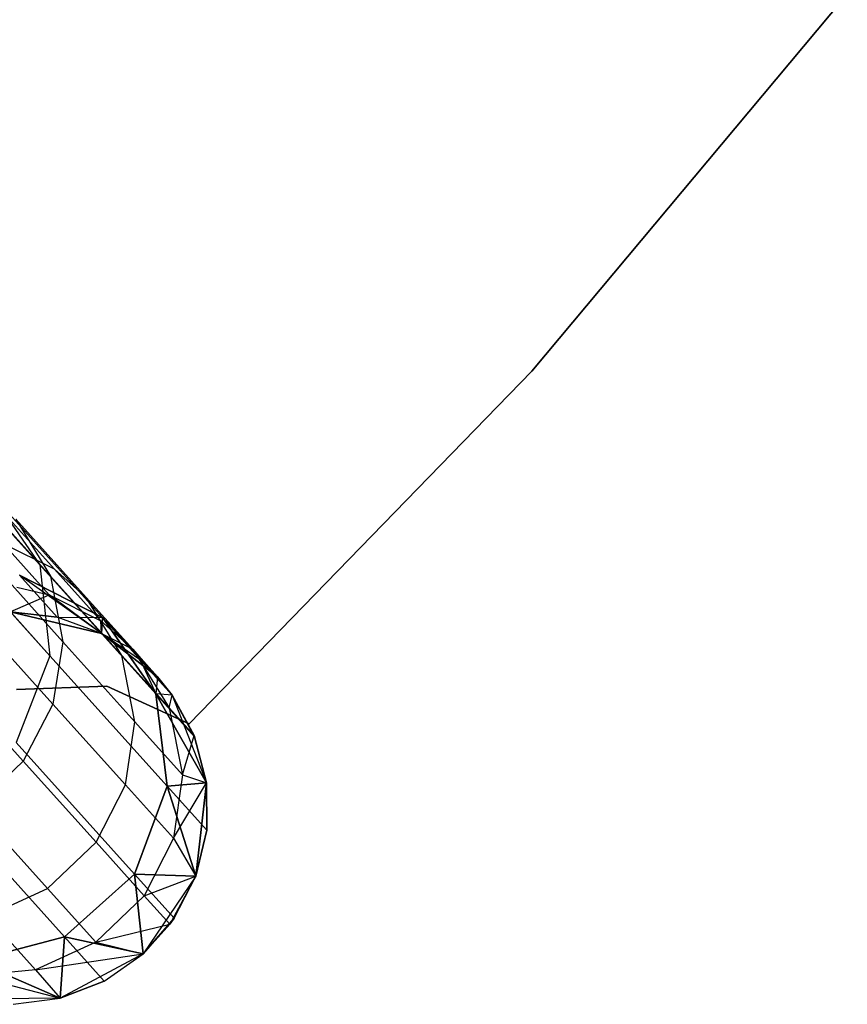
# Model space of a CAD drawing. Extents: x 0.3 to 7.1, y -3.38 to 3.38.
# Tile 267 of 394: x 5.91 to 6.33, y -2.55 to -2.05. Entities that reach past the tile are written whole.
import ezdxf

# ---------------------------------------------------------------- set-up
doc = ezdxf.new("R2010")
doc.units = 0
doc.header["$LTSCALE"] = 2.54
doc.layers.get('0').update_dxf_attribs({"linetype": 'CONTINUOUS'})

# ---------------------------------------------------------------- blocks, each defined once
blk = doc.blocks.new('SINGLES_B_BB_STL')
at = {"color": 0}
for p, q in [((6.16947, -2.22987, 1.7), (6.33015, -2.03758, 1.7)), ((6.33015, -2.03758, 1.9), (6.16947, -2.22987, 1.9)), ((6.33015, -2.03758, 1.9), (6.16947, -2.22987, 1.9)), ((6.16947, -2.22987, 1.7), (6.33015, -2.03758, 1.7)), ((5.91873, -2.32853, 16.13981), (5.82157, -2.22062, 15.74599)), ((5.91873, -2.32853, 16.13981), (5.82157, -2.22062, 15.74599)), ((5.82157, -2.22062, 12.51528), (5.91873, -2.32853, 12.12146)), ((5.82157, -2.22062, 12.51528), (5.91873, -2.32853, 12.12146)), ((5.99479, -2.40953, 1.7), (6.16947, -2.22987, 1.7)), ((6.16947, -2.22987, 1.9), (5.99479, -2.40953, 1.9)), ((6.16947, -2.22987, 1.9), (5.99479, -2.40953, 1.9)), ((5.99479, -2.40953, 1.7), (6.16947, -2.22987, 1.7)), ((6.16947, -2.22987, 1.7), (6.16947, -2.22987, 1.9)), ((6.16947, -2.22987, 1.7), (6.16947, -2.22987, 1.9)), ((5.92384, -2.37483, 16.12883), (5.82539, -2.2655, 15.72978)), ((5.92384, -2.37483, 16.12883), (5.82539, -2.2655, 15.72978)), ((5.82539, -2.2655, 12.53148), (5.92384, -2.37483, 12.13244)), ((5.82539, -2.2655, 12.53148), (5.92384, -2.37483, 12.13244)), ((5.8757, -2.28037, 40.08492), (5.92421, -2.33424, 39.86695)), ((5.8757, -2.28037, 40.08492), (5.92421, -2.33424, 39.86695)), ((5.92625, -2.33077, 39.63286), (5.89064, -2.29122, 39.85129)), ((5.92625, -2.33077, 39.63286), (5.89064, -2.29122, 39.85129)), ((5.89249, -2.29076, 16.15306), (5.91873, -2.32853, 16.13981)), ((5.95063, -2.35533, 16.55685), (5.89249, -2.29076, 16.15306)), ((5.95063, -2.35533, 16.55685), (5.89249, -2.29076, 16.15306)), ((5.89249, -2.29076, 16.15306), (5.91873, -2.32853, 16.13981)), ((5.89249, -2.29076, 12.10821), (5.95063, -2.35533, 11.70442)), ((5.89249, -2.29076, 12.10821), (5.95063, -2.35533, 11.70442)), ((5.89249, -2.29076, 12.10821), (5.91873, -2.32853, 12.12146)), ((5.89249, -2.29076, 12.10821), (5.91873, -2.32853, 12.12146)), ((5.94237, -2.34507, 39.63716), (5.90648, -2.30521, 39.85733)), ((5.90648, -2.30521, 39.85733), (5.92421, -2.33424, 39.86695)), ((5.94237, -2.34507, 39.63716), (5.90648, -2.30521, 39.85733)), ((5.90648, -2.30521, 39.85733), (5.92421, -2.33424, 39.86695)), ((5.88141, -2.31324, 40.09562), (5.93044, -2.36769, 39.8753)), ((5.88141, -2.31324, 40.09562), (5.93044, -2.36769, 39.8753)), ((5.92625, -2.33077, 39.63286), (5.90022, -2.3178, 39.62742)), ((5.90022, -2.3178, 39.62742), (5.92356, -2.34372, 39.4076)), ((5.92625, -2.33077, 39.63286), (5.90022, -2.3178, 39.62742)), ((5.90022, -2.3178, 39.62742), (5.92356, -2.34372, 39.4076)), ((5.91873, -2.32853, 16.13981), (5.92384, -2.37483, 16.12883)), ((5.97782, -2.39415, 16.55016), (5.91873, -2.32853, 16.13981)), ((5.97782, -2.39415, 16.55016), (5.91873, -2.32853, 16.13981)), ((5.91873, -2.32853, 16.13981), (5.92384, -2.37483, 16.12883)), ((5.91873, -2.32853, 12.12146), (5.97782, -2.39415, 11.71111)), ((5.91873, -2.32853, 12.12146), (5.97782, -2.39415, 11.71111)), ((5.91873, -2.32853, 12.12146), (5.92384, -2.37483, 12.13244)), ((5.91873, -2.32853, 12.12146), (5.92384, -2.37483, 12.13244)), ((5.94237, -2.34507, 39.63716), (5.92625, -2.33077, 39.63286)), ((5.92625, -2.33077, 39.63286), (5.94983, -2.35696, 39.41081)), ((5.94237, -2.34507, 39.63716), (5.92625, -2.33077, 39.63286)), ((5.92625, -2.33077, 39.63286), (5.94983, -2.35696, 39.41081)), ((5.92758, -2.35509, 16.96885), (5.90837, -2.33376, 16.56315)), ((5.92758, -2.35509, 16.96885), (5.90837, -2.33376, 16.56315)), ((5.95063, -2.35533, 16.55685), (5.90837, -2.33376, 16.56315)), ((5.95063, -2.35533, 16.55685), (5.90837, -2.33376, 16.56315)), ((5.95019, -2.36346, 11.29242), (5.90837, -2.33376, 11.69812)), ((5.90837, -2.33376, 11.69812), (5.95063, -2.35533, 11.70442)), ((5.95019, -2.36346, 11.29242), (5.90837, -2.33376, 11.69812)), ((5.92758, -2.35509, 11.29242), (5.90837, -2.33376, 11.69812)), ((5.92758, -2.35509, 11.29242), (5.90837, -2.33376, 11.69812)), ((5.90837, -2.33376, 11.69812), (5.95063, -2.35533, 11.70442)), ((5.96055, -2.3746, 39.64402), (5.92421, -2.33424, 39.86695)), ((5.92421, -2.33424, 39.86695), (5.93044, -2.36769, 39.8753)), ((5.96055, -2.3746, 39.64402), (5.92421, -2.33424, 39.86695)), ((5.92421, -2.33424, 39.86695), (5.93044, -2.36769, 39.8753)), ((5.90708, -2.33982, 39.40597), (5.92356, -2.34372, 39.4076)), ((5.90708, -2.33982, 39.40597), (5.92356, -2.34372, 39.4076)), ((5.87598, -2.34461, 40.10307), (5.92537, -2.39946, 39.88112)), ((5.87598, -2.34461, 40.10307), (5.92537, -2.39946, 39.88112)), ((5.90362, -2.35238, 39.09119), (5.92356, -2.34372, 39.4076)), ((5.90362, -2.35238, 39.09119), (5.92356, -2.34372, 39.4076)), ((5.95019, -2.36346, 39.09119), (5.92356, -2.34372, 39.4076)), ((5.92356, -2.34372, 39.4076), (5.94983, -2.35696, 39.41081)), ((5.95019, -2.36346, 39.09119), (5.92356, -2.34372, 39.4076)), ((5.92356, -2.34372, 39.4076), (5.94983, -2.35696, 39.41081)), ((5.96055, -2.3746, 39.64402), (5.94237, -2.34507, 39.63716)), ((5.94237, -2.34507, 39.63716), (5.96614, -2.37146, 39.41335)), ((5.96055, -2.3746, 39.64402), (5.94237, -2.34507, 39.63716)), ((5.94237, -2.34507, 39.63716), (5.96614, -2.37146, 39.41335)), ((5.90362, -2.35238, 1.7), (5.95019, -2.36346, 1.7)), ((5.95019, -2.36346, 16.96885), (5.90362, -2.35238, 39.09119)), ((5.90362, -2.35238, 39.09119), (5.95019, -2.36346, 39.09119)), ((5.92758, -2.35509, 16.96885), (5.90362, -2.35238, 39.09119)), ((5.95019, -2.36346, 16.96885), (5.90362, -2.35238, 39.09119)), ((5.92758, -2.35509, 16.96885), (5.90362, -2.35238, 39.09119)), ((5.92758, -2.35509, 16.96885), (5.90362, -2.35238, 16.96885)), ((5.92758, -2.35509, 16.96885), (5.90362, -2.35238, 16.96885)), ((5.92758, -2.35509, 11.29242), (5.90362, -2.35238, 11.29242)), ((5.90362, -2.35238, 1.7), (5.95019, -2.36346, 1.7)), ((5.90362, -2.35238, 1.7), (5.92758, -2.35509, 11.29242)), ((5.90362, -2.35238, 1.7), (5.92758, -2.35509, 11.29242)), ((5.92758, -2.35509, 11.29242), (5.90362, -2.35238, 11.29242)), ((5.90362, -2.35238, 39.09119), (5.95019, -2.36346, 39.09119)), ((5.95019, -2.36346, 16.96885), (5.92758, -2.35509, 16.96885)), ((5.92758, -2.35509, 16.96885), (5.95063, -2.35533, 16.55685)), ((5.95019, -2.36346, 16.96885), (5.92758, -2.35509, 16.96885)), ((5.92758, -2.35509, 16.96885), (5.95063, -2.35533, 16.55685)), ((5.95019, -2.36346, 11.29242), (5.92758, -2.35509, 11.29242)), ((5.95019, -2.36346, 1.7), (5.92758, -2.35509, 11.29242)), ((5.95019, -2.36346, 11.29242), (5.92758, -2.35509, 11.29242)), ((5.95019, -2.36346, 1.7), (5.92758, -2.35509, 11.29242)), ((5.95019, -2.36346, 39.09119), (5.94983, -2.35696, 39.41081)), ((5.94983, -2.35696, 39.41081), (5.96614, -2.37146, 39.41335)), ((5.95019, -2.36346, 39.09119), (5.94983, -2.35696, 39.41081)), ((5.94983, -2.35696, 39.41081), (5.96614, -2.37146, 39.41335)), ((5.95019, -2.36346, 16.96885), (5.95063, -2.35533, 16.55685)), ((5.95019, -2.36346, 16.96885), (5.95063, -2.35533, 16.55685)), ((5.95063, -2.35533, 11.70442), (5.95019, -2.36346, 11.29242)), ((5.95063, -2.35533, 11.70442), (5.95019, -2.36346, 11.29242)), ((5.97014, -2.377, 16.96885), (5.95063, -2.35533, 16.55685)), ((5.97014, -2.377, 16.96885), (5.95063, -2.35533, 16.55685)), ((5.97782, -2.39415, 16.55016), (5.95063, -2.35533, 16.55685)), ((5.97782, -2.39415, 16.55016), (5.95063, -2.35533, 16.55685)), ((5.97874, -2.38546, 11.29242), (5.95063, -2.35533, 11.70442)), ((5.95063, -2.35533, 11.70442), (5.97782, -2.39415, 11.71111)), ((5.97874, -2.38546, 11.29242), (5.95063, -2.35533, 11.70442)), ((5.97014, -2.377, 11.29242), (5.95063, -2.35533, 11.70442)), ((5.97014, -2.377, 11.29242), (5.95063, -2.35533, 11.70442)), ((5.95063, -2.35533, 11.70442), (5.97782, -2.39415, 11.71111)), ((5.95019, -2.36346, 1.7), (5.97874, -2.38546, 1.7)), ((5.97874, -2.38546, 16.96885), (5.95019, -2.36346, 39.09119)), ((5.95019, -2.36346, 39.09119), (5.97874, -2.38546, 39.09119)), ((5.97014, -2.377, 16.96885), (5.95019, -2.36346, 39.09119)), ((5.97874, -2.38546, 16.96885), (5.95019, -2.36346, 39.09119)), ((5.97014, -2.377, 16.96885), (5.95019, -2.36346, 39.09119)), ((5.97014, -2.377, 16.96885), (5.95019, -2.36346, 16.96885)), ((5.95019, -2.36346, 16.96885), (5.95019, -2.36346, 39.09119)), ((5.95019, -2.36346, 16.96885), (5.95019, -2.36346, 39.09119)), ((5.97014, -2.377, 16.96885), (5.95019, -2.36346, 16.96885)), ((5.97014, -2.377, 11.29242), (5.95019, -2.36346, 11.29242)), ((5.97874, -2.38546, 1.7), (5.95019, -2.36346, 11.29242)), ((5.97014, -2.377, 11.29242), (5.95019, -2.36346, 11.29242)), ((5.97874, -2.38546, 1.7), (5.95019, -2.36346, 11.29242)), ((5.95019, -2.36346, 1.7), (5.97874, -2.38546, 1.7)), ((5.95019, -2.36346, 1.7), (5.95019, -2.36346, 11.29242)), ((5.95019, -2.36346, 1.7), (5.95019, -2.36346, 11.29242)), ((5.95019, -2.36346, 39.09119), (5.97874, -2.38546, 39.09119)), ((5.95019, -2.36346, 39.09119), (5.96614, -2.37146, 39.41335)), ((5.95019, -2.36346, 39.09119), (5.96614, -2.37146, 39.41335)), ((5.93044, -2.36769, 39.8753), (5.92537, -2.39946, 39.88112)), ((5.93044, -2.36769, 39.8753), (5.92537, -2.39946, 39.88112)), ((5.96717, -2.40849, 39.64996), (5.93044, -2.36769, 39.8753)), ((5.96717, -2.40849, 39.64996), (5.93044, -2.36769, 39.8753)), ((5.96614, -2.37146, 39.41335), (5.97874, -2.38546, 39.09119)), ((5.96614, -2.37146, 39.41335), (5.97874, -2.38546, 39.09119)), ((5.96614, -2.37146, 39.41335), (5.98627, -2.39491, 39.09119)), ((5.96614, -2.37146, 39.41335), (5.98627, -2.39491, 39.09119)), ((5.96614, -2.37146, 39.41335), (5.98462, -2.40133, 39.41739)), ((5.96614, -2.37146, 39.41335), (5.98462, -2.40133, 39.41739)), ((5.86063, -2.37337, 40.10727), (5.91023, -2.42845, 39.8844)), ((5.86063, -2.37337, 40.10727), (5.91023, -2.42845, 39.8844)), ((5.92384, -2.37483, 16.12883), (5.90664, -2.41907, 16.12262)), ((5.92384, -2.37483, 16.12883), (5.90664, -2.41907, 16.12262)), ((5.92384, -2.37483, 12.13244), (5.90664, -2.41907, 12.13865)), ((5.92384, -2.37483, 12.13244), (5.90664, -2.41907, 12.13865)), ((5.98371, -2.44132, 16.54461), (5.92384, -2.37483, 16.12883)), ((5.98371, -2.44132, 16.54461), (5.92384, -2.37483, 16.12883)), ((5.92384, -2.37483, 12.13244), (5.98371, -2.44132, 11.71666)), ((5.92384, -2.37483, 12.13244), (5.98371, -2.44132, 11.71666)), ((5.96717, -2.40849, 39.64996), (5.96055, -2.3746, 39.64402)), ((5.96055, -2.3746, 39.64402), (5.98462, -2.40133, 39.41739)), ((5.96717, -2.40849, 39.64996), (5.96055, -2.3746, 39.64402)), ((5.96055, -2.3746, 39.64402), (5.98462, -2.40133, 39.41739)), ((5.97874, -2.38546, 16.96885), (5.97014, -2.377, 16.96885)), ((5.97014, -2.377, 16.96885), (5.97782, -2.39415, 16.55016)), ((5.97014, -2.377, 16.96885), (5.97782, -2.39415, 16.55016)), ((5.97874, -2.38546, 16.96885), (5.97014, -2.377, 16.96885)), ((5.97874, -2.38546, 11.29242), (5.97014, -2.377, 11.29242)), ((5.98627, -2.39491, 1.7), (5.97014, -2.377, 11.29242)), ((5.97874, -2.38546, 11.29242), (5.97014, -2.377, 11.29242)), ((5.98627, -2.39491, 1.7), (5.97014, -2.377, 11.29242)), ((5.97874, -2.38546, 1.7), (5.97014, -2.377, 11.29242)), ((5.97874, -2.38546, 1.7), (5.97014, -2.377, 11.29242)), ((5.97874, -2.38546, 16.96885), (5.97782, -2.39415, 16.55016)), ((5.97874, -2.38546, 16.96885), (5.97782, -2.39415, 16.55016)), ((5.97874, -2.38546, 11.29242), (5.97782, -2.39415, 11.71111)), ((5.97874, -2.38546, 11.29242), (5.97782, -2.39415, 11.71111)), ((5.97874, -2.38546, 1.7), (5.98627, -2.39491, 1.7)), ((5.98627, -2.39491, 16.96885), (5.97874, -2.38546, 16.96885)), ((5.97874, -2.38546, 16.96885), (5.97874, -2.38546, 39.09119)), ((5.97874, -2.38546, 39.09119), (5.98627, -2.39491, 39.09119)), ((5.97874, -2.38546, 16.96885), (5.97874, -2.38546, 39.09119)), ((5.98627, -2.39491, 16.96885), (5.97874, -2.38546, 16.96885)), ((5.98627, -2.39491, 11.29242), (5.97874, -2.38546, 11.29242)), ((5.98627, -2.39491, 11.29242), (5.97874, -2.38546, 11.29242)), ((5.98627, -2.39491, 1.7), (5.97874, -2.38546, 11.29242)), ((5.98627, -2.39491, 1.7), (5.97874, -2.38546, 11.29242)), ((5.97874, -2.38546, 1.7), (5.98627, -2.39491, 1.7)), ((5.97874, -2.38546, 39.09119), (5.98627, -2.39491, 39.09119)), ((5.9069, -2.39198, 1.9), (5.95292, -2.39036, 1.9)), ((5.95292, -2.39036, 1.7), (5.9069, -2.39198, 1.7)), ((5.95292, -2.39036, 1.7), (5.9069, -2.39198, 1.7)), ((5.9069, -2.39198, 1.9), (5.95292, -2.39036, 1.9)), ((5.95292, -2.39036, 1.9), (5.99479, -2.40953, 1.9)), ((5.99479, -2.40953, 1.7), (5.95292, -2.39036, 1.7)), ((5.95292, -2.39036, 1.7), (5.95292, -2.39036, 1.9)), ((5.95292, -2.39036, 1.7), (5.95292, -2.39036, 1.9)), ((5.99479, -2.40953, 1.7), (5.95292, -2.39036, 1.7)), ((5.95292, -2.39036, 1.9), (5.99479, -2.40953, 1.9)), ((5.98627, -2.39491, 16.96885), (5.97782, -2.39415, 16.55016)), ((5.99764, -2.41617, 16.96885), (5.97782, -2.39415, 16.55016)), ((5.98627, -2.39491, 16.96885), (5.97782, -2.39415, 16.55016)), ((5.99764, -2.41617, 16.96885), (5.97782, -2.39415, 16.55016)), ((6.0036, -2.43953, 16.96885), (5.97782, -2.39415, 16.55016)), ((6.0036, -2.43953, 16.96885), (5.97782, -2.39415, 16.55016)), ((5.98371, -2.44132, 16.54461), (5.97782, -2.39415, 16.55016)), ((5.98371, -2.44132, 16.54461), (5.97782, -2.39415, 16.55016)), ((5.98627, -2.39491, 11.29242), (5.97782, -2.39415, 11.71111)), ((5.97782, -2.39415, 11.71111), (5.99764, -2.41617, 11.29242)), ((5.98627, -2.39491, 11.29242), (5.97782, -2.39415, 11.71111)), ((5.97782, -2.39415, 11.71111), (5.99764, -2.41617, 11.29242)), ((5.97782, -2.39415, 11.71111), (6.0036, -2.43953, 11.29242)), ((5.97782, -2.39415, 11.71111), (6.0036, -2.43953, 11.29242)), ((5.97782, -2.39415, 11.71111), (5.98371, -2.44132, 11.71666)), ((5.97782, -2.39415, 11.71111), (5.98371, -2.44132, 11.71666)), ((5.98462, -2.40133, 39.41739), (5.98627, -2.39491, 39.09119)), ((5.98462, -2.40133, 39.41739), (5.98627, -2.39491, 39.09119)), ((5.98627, -2.39491, 1.7), (6.0036, -2.43953, 1.7)), ((5.99764, -2.41617, 16.96885), (5.98627, -2.39491, 39.09119)), ((5.98627, -2.39491, 39.09119), (5.99738, -2.41551, 39.09119)), ((5.99764, -2.41617, 16.96885), (5.98627, -2.39491, 39.09119)), ((5.99764, -2.41617, 16.96885), (5.98627, -2.39491, 16.96885)), ((5.98627, -2.39491, 16.96885), (5.98627, -2.39491, 39.09119)), ((5.98627, -2.39491, 16.96885), (5.98627, -2.39491, 39.09119)), ((5.99764, -2.41617, 16.96885), (5.98627, -2.39491, 16.96885)), ((5.99764, -2.41617, 11.29242), (5.98627, -2.39491, 11.29242)), ((5.98627, -2.39491, 11.29242), (5.98627, -2.39491, 1.7)), ((5.98627, -2.39491, 11.29242), (5.98627, -2.39491, 1.7)), ((5.99764, -2.41617, 11.29242), (5.98627, -2.39491, 11.29242)), ((5.99764, -2.41617, 11.29242), (5.98627, -2.39491, 1.7)), ((5.99764, -2.41617, 11.29242), (5.98627, -2.39491, 1.7)), ((5.98627, -2.39491, 1.7), (6.0036, -2.43953, 1.7)), ((5.98627, -2.39491, 39.09119), (5.99738, -2.41551, 39.09119)), ((5.92537, -2.39946, 39.88112), (5.91023, -2.42845, 39.8844)), ((5.92537, -2.39946, 39.88112), (5.91023, -2.42845, 39.8844)), ((5.96237, -2.44056, 39.65411), (5.92537, -2.39946, 39.88112)), ((5.96237, -2.44056, 39.65411), (5.92537, -2.39946, 39.88112)), ((5.98462, -2.40133, 39.41739), (5.99738, -2.41551, 39.09119)), ((5.98462, -2.40133, 39.41739), (5.99738, -2.41551, 39.09119)), ((5.98462, -2.40133, 39.41739), (5.99149, -2.4355, 39.4209)), ((5.98462, -2.40133, 39.41739), (5.99149, -2.4355, 39.4209)), ((5.96237, -2.44056, 39.65411), (5.96717, -2.40849, 39.64996)), ((5.96237, -2.44056, 39.65411), (5.96717, -2.40849, 39.64996)), ((5.96717, -2.40849, 39.64996), (5.99149, -2.4355, 39.4209)), ((5.96717, -2.40849, 39.64996), (5.99149, -2.4355, 39.4209)), ((5.99479, -2.40953, 1.9), (5.99479, -2.40953, 1.7)), ((5.99479, -2.40953, 1.9), (5.99479, -2.40953, 1.7)), ((5.99149, -2.4355, 39.4209), (5.99738, -2.41551, 39.09119)), ((5.99149, -2.4355, 39.4209), (5.99738, -2.41551, 39.09119)), ((6.0036, -2.43953, 16.96885), (5.99738, -2.41551, 39.09119)), ((5.99738, -2.41551, 39.09119), (6.0036, -2.43953, 39.09119)), ((6.0036, -2.43953, 16.96885), (5.99738, -2.41551, 39.09119)), ((5.99764, -2.41617, 16.96885), (5.99738, -2.41551, 39.09119)), ((5.99764, -2.41617, 16.96885), (5.99738, -2.41551, 39.09119)), ((5.99738, -2.41551, 39.09119), (6.0036, -2.43953, 39.09119)), ((6.0036, -2.43953, 16.96885), (5.99764, -2.41617, 16.96885)), ((6.0036, -2.43953, 16.96885), (5.99764, -2.41617, 16.96885)), ((6.0036, -2.43953, 11.29242), (5.99764, -2.41617, 11.29242)), ((5.99764, -2.41617, 11.29242), (6.0036, -2.43953, 1.7)), ((5.99764, -2.41617, 11.29242), (6.0036, -2.43953, 1.7)), ((6.0036, -2.43953, 11.29242), (5.99764, -2.41617, 11.29242)), ((5.96695, -2.48604, 16.54148), (5.90664, -2.41907, 16.12262)), ((5.96695, -2.48604, 16.54148), (5.90664, -2.41907, 16.12262)), ((5.90664, -2.41907, 12.13865), (5.96695, -2.48604, 11.71979)), ((5.90664, -2.41907, 12.13865), (5.96695, -2.48604, 11.71979)), ((5.91023, -2.42845, 39.8844), (5.88552, -2.45215, 39.8847)), ((5.91023, -2.42845, 39.8844), (5.88552, -2.45215, 39.8847)), ((5.94739, -2.46972, 39.65645), (5.91023, -2.42845, 39.8844)), ((5.94739, -2.46972, 39.65645), (5.91023, -2.42845, 39.8844)), ((5.99149, -2.4355, 39.4209), (5.98688, -2.46777, 39.42335)), ((5.99149, -2.4355, 39.4209), (5.98688, -2.46777, 39.42335)), ((5.99149, -2.4355, 39.4209), (6.0036, -2.43953, 39.09119)), ((5.99149, -2.4355, 39.4209), (6.0036, -2.43953, 39.09119)), ((5.94739, -2.46972, 39.65645), (5.96237, -2.44056, 39.65411)), ((5.94739, -2.46972, 39.65645), (5.96237, -2.44056, 39.65411)), ((5.96237, -2.44056, 39.65411), (5.98688, -2.46777, 39.42335)), ((5.96237, -2.44056, 39.65411), (5.98688, -2.46777, 39.42335)), ((5.96695, -2.48604, 16.54148), (5.98371, -2.44132, 16.54461)), ((5.96695, -2.48604, 16.54148), (5.98371, -2.44132, 16.54461)), ((5.98371, -2.44132, 11.71666), (5.96695, -2.48604, 11.71979)), ((5.98371, -2.44132, 11.71666), (5.96695, -2.48604, 11.71979)), ((6.0036, -2.43953, 16.96885), (5.98371, -2.44132, 16.54461)), ((6.0036, -2.43953, 16.96885), (5.98371, -2.44132, 16.54461)), ((5.98371, -2.44132, 11.71666), (6.0036, -2.43953, 11.29242)), ((5.98371, -2.44132, 11.71666), (6.0036, -2.43953, 11.29242)), ((6.00379, -2.46363, 16.96885), (5.98371, -2.44132, 16.54461)), ((6.00379, -2.46363, 16.96885), (5.98371, -2.44132, 16.54461)), ((5.99821, -2.48708, 16.96885), (5.98371, -2.44132, 16.54461)), ((5.99821, -2.48708, 16.96885), (5.98371, -2.44132, 16.54461)), ((5.98371, -2.44132, 11.71666), (6.00379, -2.46363, 11.29242)), ((5.98371, -2.44132, 11.71666), (6.00379, -2.46363, 11.29242)), ((5.98371, -2.44132, 11.71666), (5.99821, -2.48708, 11.29242)), ((5.98371, -2.44132, 11.71666), (5.99821, -2.48708, 11.29242)), ((5.98688, -2.46777, 39.42335), (6.0036, -2.43953, 39.09119)), ((5.98688, -2.46777, 39.42335), (6.0036, -2.43953, 39.09119)), ((6.0036, -2.43953, 1.7), (5.99821, -2.48708, 1.7)), ((5.99821, -2.48708, 16.96885), (6.0036, -2.43953, 39.09119)), ((6.0036, -2.43953, 39.09119), (5.99821, -2.48708, 39.09119)), ((5.99821, -2.48708, 16.96885), (6.0036, -2.43953, 39.09119)), ((6.0036, -2.43953, 1.7), (5.99821, -2.48708, 1.7)), ((6.0036, -2.43953, 39.09119), (5.99821, -2.48708, 39.09119)), ((6.0036, -2.43953, 39.09119), (6.0036, -2.43953, 16.96885)), ((6.00379, -2.46363, 16.96885), (6.0036, -2.43953, 39.09119)), ((6.00379, -2.46363, 16.96885), (6.0036, -2.43953, 39.09119)), ((6.00379, -2.46363, 16.96885), (6.0036, -2.43953, 16.96885)), ((6.0036, -2.43953, 39.09119), (6.0036, -2.43953, 16.96885)), ((6.00379, -2.46363, 16.96885), (6.0036, -2.43953, 16.96885)), ((6.00379, -2.46363, 11.29242), (6.0036, -2.43953, 11.29242)), ((6.0036, -2.43953, 1.7), (6.00379, -2.46363, 11.29242)), ((6.0036, -2.43953, 11.29242), (6.0036, -2.43953, 1.7)), ((6.0036, -2.43953, 11.29242), (6.0036, -2.43953, 1.7)), ((6.00379, -2.46363, 11.29242), (6.0036, -2.43953, 11.29242)), ((6.0036, -2.43953, 1.7), (6.00379, -2.46363, 11.29242)), ((5.93138, -2.51807, 16.54148), (5.87107, -2.45109, 16.12262)), ((5.93138, -2.51807, 16.54148), (5.87107, -2.45109, 16.12262)), ((5.87107, -2.45109, 12.13865), (5.93138, -2.51807, 11.71979)), ((5.87107, -2.45109, 12.13865), (5.93138, -2.51807, 11.71979)), ((5.92269, -2.49343, 39.65667), (5.88552, -2.45215, 39.8847)), ((5.92269, -2.49343, 39.65667), (5.88552, -2.45215, 39.8847)), ((5.98688, -2.46777, 39.42335), (5.97199, -2.49705, 39.42473)), ((5.98688, -2.46777, 39.42335), (5.97199, -2.49705, 39.42473)), ((5.98688, -2.46777, 39.42335), (5.99821, -2.48708, 39.09119)), ((5.98688, -2.46777, 39.42335), (5.99821, -2.48708, 39.09119)), ((5.99821, -2.48708, 16.96885), (6.00379, -2.46363, 16.96885)), ((5.99821, -2.48708, 16.96885), (6.00379, -2.46363, 16.96885)), ((5.99821, -2.48708, 11.29242), (6.00379, -2.46363, 11.29242)), ((6.00379, -2.46363, 11.29242), (5.99821, -2.48708, 1.7)), ((6.00379, -2.46363, 11.29242), (5.99821, -2.48708, 1.7)), ((5.99821, -2.48708, 11.29242), (6.00379, -2.46363, 11.29242)), ((5.92269, -2.49343, 39.65667), (5.94739, -2.46972, 39.65645)), ((5.92269, -2.49343, 39.65667), (5.94739, -2.46972, 39.65645)), ((5.94739, -2.46972, 39.65645), (5.97199, -2.49705, 39.42473)), ((5.94739, -2.46972, 39.65645), (5.97199, -2.49705, 39.42473)), ((5.93138, -2.51807, 16.54148), (5.96695, -2.48604, 16.54148)), ((5.93138, -2.51807, 16.54148), (5.96695, -2.48604, 16.54148)), ((5.96695, -2.48604, 11.71979), (5.93138, -2.51807, 11.71979)), ((5.96695, -2.48604, 11.71979), (5.93138, -2.51807, 11.71979)), ((5.99821, -2.48708, 16.96885), (5.96695, -2.48604, 16.54148)), ((5.98718, -2.50852, 16.96885), (5.96695, -2.48604, 16.54148)), ((5.99821, -2.48708, 16.96885), (5.96695, -2.48604, 16.54148)), ((5.98718, -2.50852, 16.96885), (5.96695, -2.48604, 16.54148)), ((5.97134, -2.52669, 16.96885), (5.96695, -2.48604, 16.54148)), ((5.97134, -2.52669, 16.96885), (5.96695, -2.48604, 16.54148)), ((5.96695, -2.48604, 11.71979), (5.99821, -2.48708, 11.29242)), ((5.96695, -2.48604, 11.71979), (5.99821, -2.48708, 11.29242)), ((5.96695, -2.48604, 11.71979), (5.98718, -2.50852, 11.29242)), ((5.96695, -2.48604, 11.71979), (5.98718, -2.50852, 11.29242)), ((5.96695, -2.48604, 11.71979), (5.97134, -2.52669, 11.29242)), ((5.96695, -2.48604, 11.71979), (5.97134, -2.52669, 11.29242)), ((5.99821, -2.48708, 1.7), (5.97134, -2.52669, 1.7)), ((5.99821, -2.48708, 11.29242), (5.97134, -2.52669, 1.7)), ((5.99821, -2.48708, 1.7), (5.97134, -2.52669, 1.7)), ((5.99821, -2.48708, 11.29242), (5.97134, -2.52669, 1.7)), ((5.97199, -2.49705, 39.42473), (5.99821, -2.48708, 39.09119)), ((5.97199, -2.49705, 39.42473), (5.99821, -2.48708, 39.09119)), ((5.99821, -2.48708, 39.09119), (5.98505, -2.51155, 39.09119)), ((5.99821, -2.48708, 39.09119), (5.98505, -2.51155, 39.09119)), ((5.98718, -2.50852, 16.96885), (5.99821, -2.48708, 39.09119)), ((5.98718, -2.50852, 16.96885), (5.99821, -2.48708, 39.09119)), ((5.98718, -2.50852, 16.96885), (5.99821, -2.48708, 16.96885)), ((5.98718, -2.50852, 16.96885), (5.99821, -2.48708, 16.96885)), ((5.98718, -2.50852, 11.29242), (5.99821, -2.48708, 11.29242)), ((5.98718, -2.50852, 11.29242), (5.99821, -2.48708, 11.29242)), ((5.99821, -2.48708, 16.96885), (5.99821, -2.48708, 39.09119)), ((5.99821, -2.48708, 16.96885), (5.99821, -2.48708, 39.09119)), ((5.99821, -2.48708, 11.29242), (5.99821, -2.48708, 1.7)), ((5.99821, -2.48708, 11.29242), (5.99821, -2.48708, 1.7)), ((5.89198, -2.50749, 39.65464), (5.92269, -2.49343, 39.65667)), ((5.89198, -2.50749, 39.65464), (5.92269, -2.49343, 39.65667)), ((5.92269, -2.49343, 39.65667), (5.9473, -2.52077, 39.42486)), ((5.92269, -2.49343, 39.65667), (5.9473, -2.52077, 39.42486)), ((5.97199, -2.49705, 39.42473), (5.9473, -2.52077, 39.42486)), ((5.97199, -2.49705, 39.42473), (5.9473, -2.52077, 39.42486)), ((5.97199, -2.49705, 39.42473), (5.98505, -2.51155, 39.09119)), ((5.97199, -2.49705, 39.42473), (5.98505, -2.51155, 39.09119)), ((5.89198, -2.50749, 39.65464), (5.9165, -2.53473, 39.42366)), ((5.89198, -2.50749, 39.65464), (5.9165, -2.53473, 39.42366)), ((5.9473, -2.52077, 39.42486), (5.98505, -2.51155, 39.09119)), ((5.9473, -2.52077, 39.42486), (5.98505, -2.51155, 39.09119)), ((5.97134, -2.52669, 16.96885), (5.98718, -2.50852, 16.96885)), ((5.97134, -2.52669, 16.96885), (5.98718, -2.50852, 16.96885)), ((5.97134, -2.52669, 11.29242), (5.98718, -2.50852, 11.29242)), ((5.98718, -2.50852, 11.29242), (5.97134, -2.52669, 1.7)), ((5.98718, -2.50852, 11.29242), (5.97134, -2.52669, 1.7)), ((5.97134, -2.52669, 11.29242), (5.98718, -2.50852, 11.29242)), ((5.97134, -2.52669, 16.96885), (5.98505, -2.51155, 39.09119)), ((5.98505, -2.51155, 39.09119), (5.97134, -2.52669, 39.09119)), ((5.97134, -2.52669, 16.96885), (5.98505, -2.51155, 39.09119)), ((5.98505, -2.51155, 39.09119), (5.97134, -2.52669, 39.09119)), ((5.98718, -2.50852, 16.96885), (5.98505, -2.51155, 39.09119)), ((5.98718, -2.50852, 16.96885), (5.98505, -2.51155, 39.09119)), ((5.88515, -2.53006, 16.54461), (5.93138, -2.51807, 16.54148)), ((5.88515, -2.53006, 16.54461), (5.93138, -2.51807, 16.54148)), ((5.93138, -2.51807, 11.71979), (5.88515, -2.53006, 11.71666)), ((5.93138, -2.51807, 11.71979), (5.88515, -2.53006, 11.71666)), ((5.92914, -2.54928, 16.96885), (5.93138, -2.51807, 16.54148)), ((5.92914, -2.54928, 16.96885), (5.93138, -2.51807, 16.54148)), ((5.93138, -2.51807, 11.71979), (5.92914, -2.54928, 11.29242)), ((5.93138, -2.51807, 11.71979), (5.92914, -2.54928, 11.29242)), ((5.97134, -2.52669, 16.96885), (5.93138, -2.51807, 16.54148)), ((5.95161, -2.54055, 16.96885), (5.93138, -2.51807, 16.54148)), ((5.97134, -2.52669, 16.96885), (5.93138, -2.51807, 16.54148)), ((5.95161, -2.54055, 16.96885), (5.93138, -2.51807, 16.54148)), ((5.93138, -2.51807, 11.71979), (5.97134, -2.52669, 11.29242)), ((5.93138, -2.51807, 11.71979), (5.97134, -2.52669, 11.29242)), ((5.93138, -2.51807, 11.71979), (5.95161, -2.54055, 11.29242)), ((5.93138, -2.51807, 11.71979), (5.95161, -2.54055, 11.29242)), ((5.9473, -2.52077, 39.42486), (5.9165, -2.53473, 39.42366)), ((5.9473, -2.52077, 39.42486), (5.9165, -2.53473, 39.42366)), ((5.9473, -2.52077, 39.42486), (5.97134, -2.52669, 39.09119)), ((5.9473, -2.52077, 39.42486), (5.97134, -2.52669, 39.09119)), ((5.9165, -2.53473, 39.42366), (5.97134, -2.52669, 39.09119)), ((5.9165, -2.53473, 39.42366), (5.97134, -2.52669, 39.09119)), ((5.97134, -2.52669, 1.7), (5.92914, -2.54928, 1.7)), ((5.97134, -2.52669, 39.09119), (5.92914, -2.54928, 39.09119)), ((5.97134, -2.52669, 11.29242), (5.92914, -2.54928, 1.7)), ((5.97134, -2.52669, 1.7), (5.92914, -2.54928, 1.7)), ((5.97134, -2.52669, 11.29242), (5.92914, -2.54928, 1.7)), ((5.97134, -2.52669, 39.09119), (5.92914, -2.54928, 39.09119)), ((5.95161, -2.54055, 16.96885), (5.97134, -2.52669, 39.09119)), ((5.95161, -2.54055, 16.96885), (5.97134, -2.52669, 39.09119)), ((5.95161, -2.54055, 16.96885), (5.97134, -2.52669, 16.96885)), ((5.95161, -2.54055, 16.96885), (5.97134, -2.52669, 16.96885)), ((5.95161, -2.54055, 11.29242), (5.97134, -2.52669, 11.29242)), ((5.95161, -2.54055, 11.29242), (5.97134, -2.52669, 11.29242)), ((5.97134, -2.52669, 16.96885), (5.97134, -2.52669, 39.09119)), ((5.97134, -2.52669, 16.96885), (5.97134, -2.52669, 39.09119)), ((5.97134, -2.52669, 11.29242), (5.97134, -2.52669, 1.7)), ((5.97134, -2.52669, 11.29242), (5.97134, -2.52669, 1.7)), ((5.92914, -2.54928, 16.96885), (5.88515, -2.53006, 16.54461)), ((5.92914, -2.54928, 16.96885), (5.88515, -2.53006, 16.54461)), ((5.88515, -2.53006, 11.71666), (5.92914, -2.54928, 11.29242)), ((5.88515, -2.53006, 11.71666), (5.92914, -2.54928, 11.29242)), ((5.9165, -2.53473, 39.42366), (5.88475, -2.53779, 39.42144)), ((5.9165, -2.53473, 39.42366), (5.88475, -2.53779, 39.42144)), ((5.88475, -2.53779, 39.42144), (5.92914, -2.54928, 39.09119)), ((5.88475, -2.53779, 39.42144), (5.92914, -2.54928, 39.09119)), ((5.9165, -2.53473, 39.42366), (5.92914, -2.54928, 39.09119)), ((5.9165, -2.53473, 39.42366), (5.92914, -2.54928, 39.09119)), ((5.92914, -2.54928, 16.96885), (5.95161, -2.54055, 16.96885)), ((5.95161, -2.54055, 16.96885), (5.92914, -2.54928, 39.09119)), ((5.95161, -2.54055, 16.96885), (5.92914, -2.54928, 39.09119)), ((5.92914, -2.54928, 16.96885), (5.95161, -2.54055, 16.96885)), ((5.92914, -2.54928, 11.29242), (5.95161, -2.54055, 11.29242)), ((5.95161, -2.54055, 11.29242), (5.92914, -2.54928, 1.7)), ((5.95161, -2.54055, 11.29242), (5.92914, -2.54928, 1.7)), ((5.92914, -2.54928, 11.29242), (5.95161, -2.54055, 11.29242)), ((5.92914, -2.54928, 1.7), (5.88128, -2.54966, 1.7)), ((5.92914, -2.54928, 39.09119), (5.88128, -2.54966, 39.09119)), ((5.92914, -2.54928, 1.7), (5.88128, -2.54966, 1.7)), ((5.92914, -2.54928, 11.29242), (5.88128, -2.54966, 1.7)), ((5.92914, -2.54928, 11.29242), (5.88128, -2.54966, 1.7)), ((5.92914, -2.54928, 39.09119), (5.88128, -2.54966, 39.09119)), ((5.90523, -2.55237, 16.96885), (5.92914, -2.54928, 39.09119)), ((5.90523, -2.55237, 16.96885), (5.92914, -2.54928, 16.96885)), ((5.90523, -2.55237, 16.96885), (5.92914, -2.54928, 39.09119)), ((5.90523, -2.55237, 16.96885), (5.92914, -2.54928, 16.96885)), ((5.90523, -2.55237, 11.29242), (5.92914, -2.54928, 11.29242)), ((5.90523, -2.55237, 11.29242), (5.92914, -2.54928, 11.29242)), ((5.92914, -2.54928, 16.96885), (5.92914, -2.54928, 39.09119)), ((5.92914, -2.54928, 16.96885), (5.92914, -2.54928, 39.09119)), ((5.92914, -2.54928, 1.7), (5.92914, -2.54928, 11.29242)), ((5.92914, -2.54928, 1.7), (5.92914, -2.54928, 11.29242))]:
    blk.add_line(p, q, dxfattribs=at)

msp = doc.modelspace()

# ---------------------------------------------------------------- block references
at = {"color": 0}
msp.add_blockref('SINGLES_B_BB_STL', (0, 0), dxfattribs=at)

doc.saveas('drawing.dxf')
